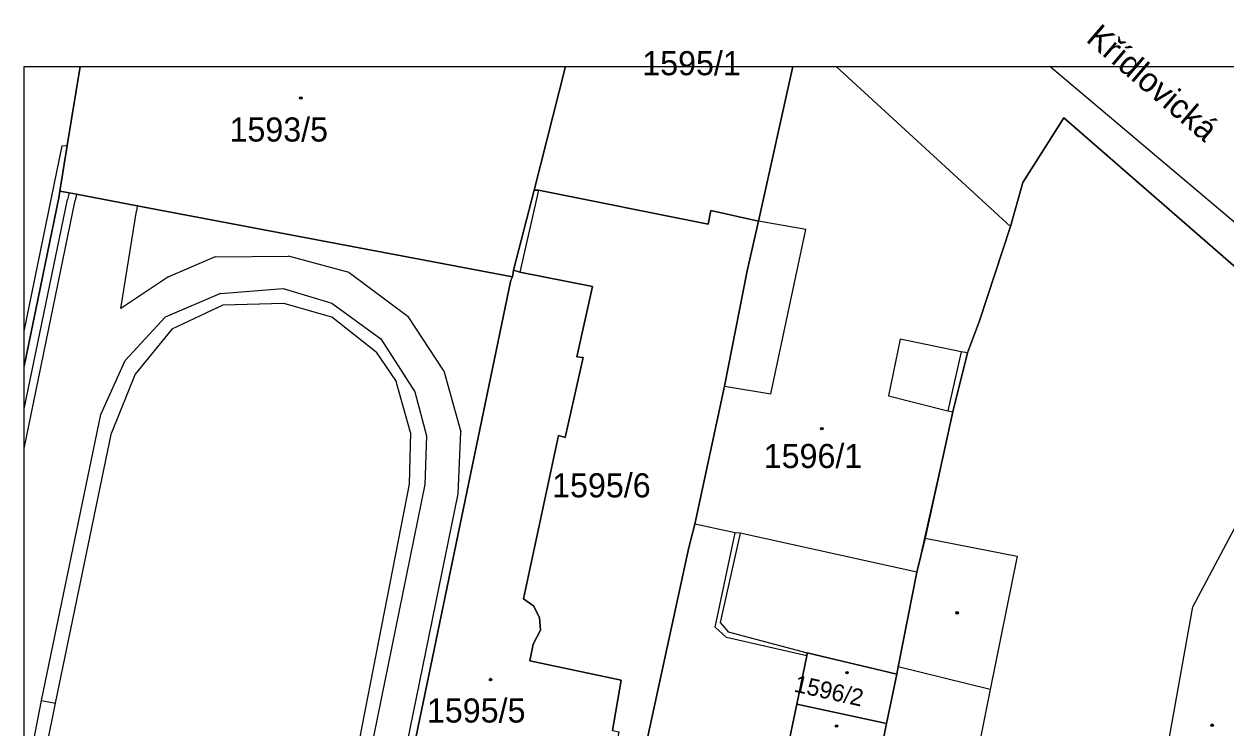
# Model space of a CAD drawing. Extents: x -598934 to -598196, y -1162208 to -1161502.
# Drawn here: x -598932 to -598847.2, y -1161551.9 to -1161502.2 of the extents above; entities that cross this region are included whole.
import ezdxf

# ---------------------------------------------------------------- set-up
doc = ezdxf.new("R2010")
doc.units = 0
for name, color, linetype in [('KN_CAR_KR', 7, 'Continuous'), ('KN_KULTURY', 7, 'Continuous'), ('KN_PARC_CIS_STAV', 7, 'Continuous'), ('KN_PARC_PLOCHA', 7, 'Continuous'), ('KN_ULICE', 7, 'Continuous'), ('parcely_l', 7, 'Continuous')]:
    doc.layers.add(name, color=color, linetype=linetype)

msp = doc.modelspace()

# ---------------------------------------------------------------- linework, layer by layer
at = {"layer": 'KN_CAR_KR'}
for points in [[(-598821.86, -1161537.08), (-598859.638, -1161505.182)], [(-598932.017, -1161523.862), (-598929.32, -1161510.78)], [(-598929.32, -1161510.78), (-598928.97, -1161510.76)], [(-598895.71, -1161513.91), (-598897.03, -1161519.69)], [(-598932.017, -1161529.336), (-598928.94, -1161514.55)], [(-598932.017, -1161532.12), (-598928.41, -1161514.63)], [(-598928.84, -1161514.09), (-598928.94, -1161514.55)], [(-598928.32, -1161514.19), (-598928.41, -1161514.63)], [(-598925.19, -1161522.26), (-598924.09, -1161515.39)], [(-598924.03, -1161515.01), (-598924.09, -1161515.39)], [(-598876.86, -1161516.68), (-598880.21, -1161516.09)], [(-598879.33, -1161528.27), (-598876.86, -1161516.68)], [(-598918.53, -1161518.6), (-598921.88, -1161520.03)], [(-598918.53, -1161518.6), (-598913.35, -1161518.55)], [(-598909.08, -1161519.72), (-598913.35, -1161518.55)], [(-598909.08, -1161519.72), (-598904.92, -1161522.82)], [(-598921.88, -1161520.03), (-598925.19, -1161522.26)], [(-598918.15, -1161521.19), (-598913.73, -1161520.84)], [(-598913.73, -1161520.84), (-598910.3, -1161521.87)], [(-598918.15, -1161521.19), (-598922.07, -1161522.87)], [(-598921.56, -1161523.69), (-598917.97, -1161522)], [(-598917.97, -1161522), (-598913.71, -1161521.87)], [(-598913.71, -1161521.87), (-598910.32, -1161522.84)], [(-598910.3, -1161521.87), (-598906.85, -1161524.39)], [(-598924.88, -1161525.92), (-598922.07, -1161522.87)], [(-598907.18, -1161525.33), (-598910.32, -1161522.84)], [(-598902.39, -1161526.64), (-598904.92, -1161522.82)], [(-598921.56, -1161523.69), (-598924.18, -1161526.88)], [(-598906.85, -1161524.39), (-598904.44, -1161528.13)], [(-598870.2, -1161524.41), (-598871.04, -1161528.42)], [(-598865.9, -1161525.32), (-598870.2, -1161524.41)], [(-598926.59, -1161529.72), (-598924.88, -1161525.92)], [(-598907.18, -1161525.33), (-598905.76, -1161527.41)], [(-598865.9, -1161525.32), (-598866.84, -1161529.47)], [(-598865.45, -1161525.39), (-598865.9, -1161525.32)], [(-598902.39, -1161526.64), (-598901.2, -1161530.95)], [(-598924.18, -1161526.88), (-598925.84, -1161531.03)], [(-598904.74, -1161531.01), (-598905.76, -1161527.41)], [(-598904.44, -1161528.13), (-598903.63, -1161531.24)], [(-598882.6, -1161527.74), (-598879.33, -1161528.27)], [(-598871.04, -1161528.42), (-598866.84, -1161529.47)], [(-598930.78, -1161549.91), (-598926.59, -1161529.72)], [(-598866.48, -1161529.54), (-598869.03, -1161540.86)], [(-598866.84, -1161529.47), (-598866.48, -1161529.54)], [(-598904.74, -1161531.01), (-598904.84, -1161534.64)], [(-598901.38, -1161535.33), (-598901.2, -1161530.95)], [(-598929.8, -1161550.11), (-598925.84, -1161531.03)], [(-598903.63, -1161531.24), (-598903.75, -1161534.68)], [(-598849.56, -1161543.31), (-598843.46, -1161531.84)], [(-598904.84, -1161534.64), (-598910.52, -1161563.67)], [(-598903.75, -1161534.68), (-598909.68, -1161563.88)], [(-598914.03, -1161597.3), (-598901.38, -1161535.33)], [(-598881.85, -1161538.09), (-598884.7, -1161537.48)], [(-598883.25, -1161544.74), (-598881.85, -1161538.09)], [(-598881.5, -1161538.11), (-598882.91, -1161544.42)], [(-598881.5, -1161538.11), (-598881.85, -1161538.09)], [(-598869.03, -1161540.86), (-598881.5, -1161538.11)], [(-598868.44, -1161538.47), (-598861.94, -1161539.74)], [(-598861.94, -1161539.74), (-598863.86, -1161549.13)], [(-598851.54, -1161554.33), (-598849.56, -1161543.31)], [(-598882.91, -1161544.42), (-598882.33, -1161545.06)], [(-598882.45, -1161545.46), (-598883.25, -1161544.74)], [(-598882.33, -1161545.06), (-598876.77, -1161546.54)], [(-598876.78, -1161546.76), (-598882.45, -1161545.46)], [(-598863.86, -1161549.13), (-598870.35, -1161547.54)], [(-598863.86, -1161549.13), (-598866.29, -1161561.39)], [(-598931.38, -1161552.94), (-598930.78, -1161549.91)], [(-598930.78, -1161549.91), (-598929.8, -1161550.11)], [(-598930.4, -1161553.13), (-598929.8, -1161550.11)]]:
    msp.add_lwpolyline(points, dxfattribs=at)
at = {"layer": 'KN_KULTURY'}
for centre, radius in [((-598912.49, -1161507.4), 0.09), ((-598912.49, -1161507.4), 0.0398), ((-598875.73, -1161530.73), 0.09), ((-598875.73, -1161530.73), 0.0398), ((-598866.19, -1161543.73), 0.09), ((-598866.19, -1161543.73), 0.0398), ((-598873.96, -1161547.95), 0.09), ((-598873.96, -1161547.95), 0.0398), ((-598899.1, -1161548.44), 0.09), ((-598899.1, -1161548.44), 0.0398), ((-598874.69, -1161551.71), 0.09), ((-598874.69, -1161551.71), 0.0398), ((-598848.19, -1161551.66), 0.09), ((-598848.19, -1161551.66), 0.0398)]:
    msp.add_circle(centre, radius, dxfattribs=at)
at = {"layer": 'KN_PARC_PLOCHA'}
for points in [[(-598929.5, -1161513.96), (-598929.57, -1161514.43), (-598932.017, -1161526.318), (-598932.017, -1161505.182), (-598928.055, -1161505.182), (-598928.97, -1161510.76)], [(-598896.03, -1161513.91), (-598897.49, -1161519.54), (-598897.56, -1161520.01), (-598913.6, -1161516.99), (-598924.03, -1161515.01), (-598928.32, -1161514.19), (-598928.84, -1161514.09), (-598929.5, -1161513.96), (-598928.97, -1161510.76), (-598928.055, -1161505.182), (-598893.826, -1161505.182)], [(-598880.21, -1161516.09), (-598883.57, -1161515.34), (-598883.75, -1161516.3), (-598895.71, -1161513.91), (-598896.03, -1161513.91), (-598893.826, -1161505.182), (-598877.786, -1161505.182)], [(-598904.76, -1161554.35), (-598897.68, -1161520.26), (-598897.56, -1161520.01), (-598897.49, -1161519.54), (-598897.03, -1161519.69), (-598891.9, -1161520.69), (-598893.01, -1161525.66), (-598892.57, -1161525.71), (-598893.84, -1161531.36), (-598894.3, -1161531.22), (-598896.78, -1161542.75), (-598896.04, -1161543.25), (-598895.65, -1161544.07), (-598895.57, -1161544.94), (-598896.09, -1161545.95), (-598896.33, -1161547.11), (-598889.88, -1161548.49), (-598890.5, -1161552.04), (-598890.06, -1161552.13), (-598890.2, -1161552.83), (-598890.59, -1161552.73), (-598891.46, -1161556.91), (-598900.2, -1161555.16), (-598904.39, -1161554.44)], [(-598870.44, -1161548.05), (-598871.16, -1161551.54), (-598877.5, -1161550.18), (-598876.78, -1161546.76), (-598876.77, -1161546.54)], [(-598871.16, -1161551.54), (-598871.88, -1161555.02), (-598878.23, -1161553.65), (-598877.5, -1161550.18)]]:
    msp.add_lwpolyline(points, close=True, dxfattribs=at)
for points in [[(-598892.23, -1161571.95), (-598885.12, -1161539.11), (-598884.7, -1161537.48), (-598882.6, -1161527.74), (-598880.99, -1161519.6), (-598880.21, -1161516.09), (-598877.786, -1161505.182), (-598874.727, -1161505.182), (-598862.41, -1161516.47), (-598864.6, -1161523.13), (-598865.45, -1161525.39), (-598866.48, -1161529.54), (-598868.44, -1161538.47), (-598869.03, -1161540.86), (-598870.35, -1161547.54), (-598870.44, -1161548.05), (-598876.77, -1161546.54), (-598876.78, -1161546.76), (-598877.5, -1161550.18), (-598878.23, -1161553.65)], [(-598841.62, -1161523.63), (-598858.65, -1161508.79), (-598861.56, -1161513.36), (-598862.41, -1161516.47), (-598874.727, -1161505.182), (-598844.408, -1161505.182)], [(-598896.44, -1161623.85), (-598891.02, -1161598.13), (-598886.91, -1161578.75), (-598884.31, -1161579.29), (-598883.07, -1161573.72), (-598883.82, -1161563.92), (-598882.67, -1161557.94), (-598879.28, -1161558.65), (-598872.91, -1161560.01), (-598872.62, -1161558.64), (-598871.88, -1161555.02), (-598871.16, -1161551.54), (-598870.44, -1161548.05), (-598870.35, -1161547.54), (-598869.03, -1161540.86), (-598868.44, -1161538.47), (-598866.48, -1161529.54), (-598865.45, -1161525.39), (-598864.6, -1161523.13), (-598862.41, -1161516.47), (-598861.56, -1161513.36), (-598858.65, -1161508.79), (-598841.62, -1161523.63)], [(-598932.017, -1161671.761), (-598932.017, -1161526.318), (-598929.57, -1161514.43), (-598929.5, -1161513.96), (-598928.84, -1161514.09), (-598928.32, -1161514.19), (-598924.03, -1161515.01), (-598913.6, -1161516.99), (-598897.56, -1161520.01), (-598897.68, -1161520.26), (-598904.76, -1161554.35), (-598907.97, -1161569.08), (-598917.18, -1161612.69)], [(-598890.5, -1161552.04), (-598889.88, -1161548.49), (-598896.33, -1161547.11), (-598896.09, -1161545.95), (-598895.57, -1161544.94), (-598895.65, -1161544.07), (-598896.04, -1161543.25), (-598896.78, -1161542.75), (-598894.3, -1161531.22), (-598893.84, -1161531.36), (-598892.57, -1161525.71), (-598893.01, -1161525.66), (-598891.9, -1161520.69), (-598897.03, -1161519.69), (-598897.49, -1161519.54), (-598896.03, -1161513.91), (-598895.71, -1161513.91), (-598883.75, -1161516.3), (-598883.57, -1161515.34), (-598880.21, -1161516.09), (-598880.99, -1161519.6), (-598882.6, -1161527.74), (-598884.7, -1161537.48), (-598885.12, -1161539.11), (-598892.23, -1161571.95)]]:
    msp.add_lwpolyline(points, dxfattribs=at)
at = {"layer": 'parcely_l'}
for points in [[(-598932.017, -1161526.318), (-598932.017, -1161505.182), (-598928.055, -1161505.182)], [(-598929.5, -1161513.96), (-598928.97, -1161510.76), (-598928.055, -1161505.182)], [(-598928.055, -1161505.182), (-598893.826, -1161505.182)], [(-598893.826, -1161505.182), (-598896.03, -1161513.91)], [(-598893.826, -1161505.182), (-598877.786, -1161505.182)], [(-598877.786, -1161505.182), (-598880.21, -1161516.09)], [(-598877.786, -1161505.182), (-598874.727, -1161505.182)], [(-598862.41, -1161516.47), (-598874.727, -1161505.182)], [(-598874.727, -1161505.182), (-598844.408, -1161505.182)], [(-598825.29, -1161561.22), (-598846.24, -1161556.59), (-598846.72, -1161556.5), (-598842.81, -1161539.01), (-598840.79, -1161533.53), (-598838.01, -1161528.66), (-598837.65, -1161528.04), (-598839.72, -1161524.36), (-598841.62, -1161523.63), (-598858.65, -1161508.79), (-598861.56, -1161513.36), (-598862.41, -1161516.47)], [(-598932.017, -1161526.318), (-598929.57, -1161514.43), (-598929.5, -1161513.96)], [(-598897.56, -1161520.01), (-598913.6, -1161516.99), (-598924.03, -1161515.01), (-598928.32, -1161514.19), (-598928.84, -1161514.09), (-598929.5, -1161513.96)], [(-598896.03, -1161513.91), (-598897.49, -1161519.54)], [(-598896.03, -1161513.91), (-598895.71, -1161513.91), (-598883.75, -1161516.3), (-598883.57, -1161515.34), (-598880.21, -1161516.09)], [(-598880.21, -1161516.09), (-598880.99, -1161519.6), (-598882.6, -1161527.74), (-598884.7, -1161537.48), (-598885.12, -1161539.11), (-598892.23, -1161571.95)], [(-598862.41, -1161516.47), (-598864.6, -1161523.13), (-598865.45, -1161525.39), (-598866.48, -1161529.54), (-598868.44, -1161538.47), (-598869.03, -1161540.86), (-598870.35, -1161547.54), (-598870.44, -1161548.05)], [(-598897.49, -1161519.54), (-598897.03, -1161519.69), (-598891.9, -1161520.69), (-598893.01, -1161525.66), (-598892.57, -1161525.71), (-598893.84, -1161531.36), (-598894.3, -1161531.22), (-598896.78, -1161542.75), (-598896.04, -1161543.25), (-598895.65, -1161544.07), (-598895.57, -1161544.94), (-598896.09, -1161545.95), (-598896.33, -1161547.11), (-598889.88, -1161548.49), (-598890.5, -1161552.04), (-598890.06, -1161552.13), (-598890.2, -1161552.83), (-598890.59, -1161552.73), (-598891.46, -1161556.91), (-598900.2, -1161555.16), (-598904.39, -1161554.44), (-598904.76, -1161554.35)], [(-598897.56, -1161520.01), (-598897.49, -1161519.54)], [(-598904.76, -1161554.35), (-598897.68, -1161520.26), (-598897.56, -1161520.01)], [(-598932.017, -1161671.761), (-598932.017, -1161526.318)], [(-598877.5, -1161550.18), (-598876.78, -1161546.76), (-598876.77, -1161546.54), (-598870.44, -1161548.05)], [(-598870.44, -1161548.05), (-598871.16, -1161551.54)], [(-598878.23, -1161553.65), (-598877.5, -1161550.18)], [(-598877.5, -1161550.18), (-598871.16, -1161551.54)], [(-598871.16, -1161551.54), (-598871.88, -1161555.02)]]:
    msp.add_lwpolyline(points, dxfattribs=at)

# ---------------------------------------------------------------- texts
at = {"layer": 'KN_PARC_CIS_STAV'}
for s, p in [('1595/1', (-598888.402, -1161505.79)), ('1593/5', (-598917.522, -1161510.47)), ('1596/1', (-598879.832, -1161533.51)), ('1595/6', (-598894.762, -1161535.58)), ('1595/5', (-598903.592, -1161551.47))]:
    msp.add_text(s, height=1.7, dxfattribs=at).set_placement(p)
msp.add_text('1596/2', height=1.2, rotation=347.40017, dxfattribs=at).set_placement((-598877.749, -1161549.276))
at = {"layer": 'KN_ULICE'}
msp.add_text('Křídlovická', height=1.7, rotation=319.5002, dxfattribs=at).set_placement((-598857.169, -1161503.348))

doc.saveas('drawing.dxf')
